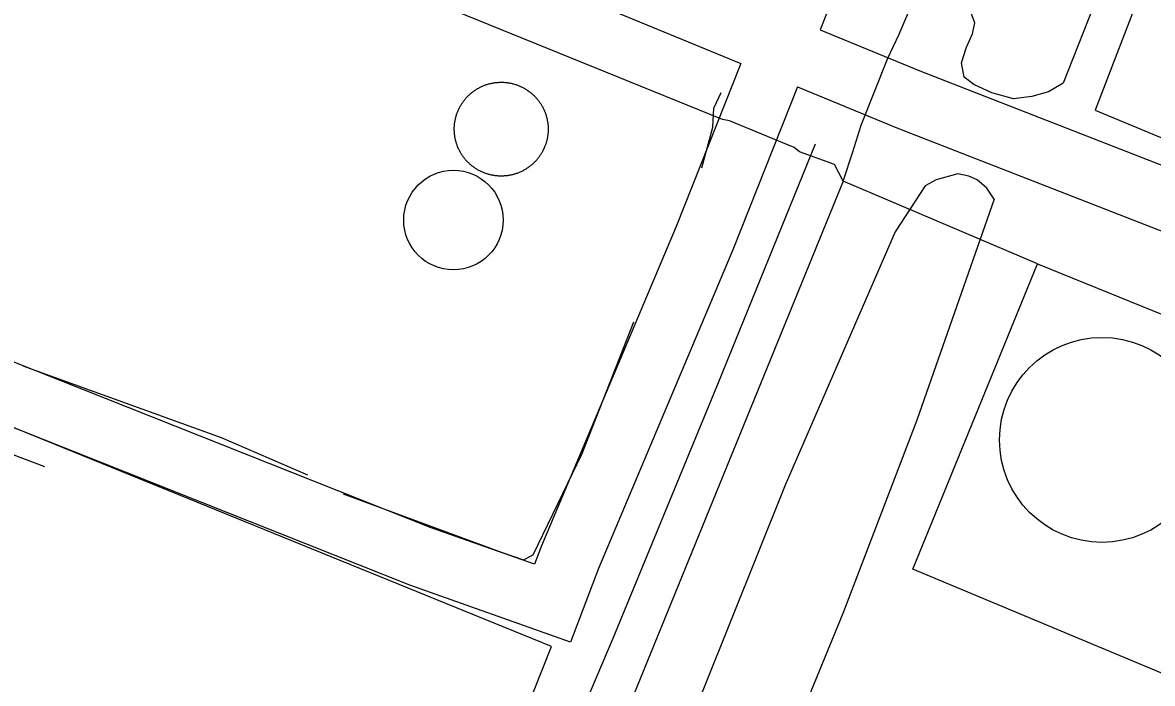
# Model space of a CAD drawing. Extents: x 3567028 to 3605064, y 510945 to 536587.
# Drawn here: x 3589888 to 3590441, y 518073 to 518397 of the extents above; entities that cross this region are included whole.
import ezdxf

# ---------------------------------------------------------------- set-up
doc = ezdxf.new("R2010")
doc.units = 0
for name, color, linetype in [('V-DOMW-TANK', 7, 'Continuous'), ('V-ROAD-CNTR', 7, 'Continuous'), ('V-SITE-OTLN', 7, 'Continuous'), ('V-TOPO-SHOR', 7, 'Continuous'), ('V-UTIL-LINE', 7, 'Continuous')]:
    doc.layers.add(name, color=color, linetype=linetype)

msp = doc.modelspace()

# ---------------------------------------------------------------- linework, layer by layer
at = {"layer": 'V-DOMW-TANK'}
for points in [[(3590099.66, 518348.2), (3590099.73, 518348.59), (3590099.81, 518348.98), (3590099.89, 518349.38), (3590099.98, 518349.77), (3590100.07, 518350.16), (3590100.17, 518350.55), (3590100.28, 518350.93), (3590100.4, 518351.32), (3590100.52, 518351.7), (3590100.65, 518352.08), (3590100.79, 518352.46), (3590100.93, 518352.83), (3590101.08, 518353.2), (3590101.23, 518353.58), (3590101.4, 518353.94), (3590101.56, 518354.31), (3590101.74, 518354.67), (3590101.92, 518355.03), (3590102.11, 518355.38), (3590102.3, 518355.74), (3590102.5, 518356.08), (3590102.71, 518356.43), (3590102.92, 518356.77), (3590103.14, 518357.11), (3590103.36, 518357.44), (3590103.59, 518357.77), (3590103.82, 518358.1), (3590104.06, 518358.42), (3590104.31, 518358.73), (3590104.56, 518359.05), (3590104.82, 518359.35), (3590105.08, 518359.66), (3590105.35, 518359.96), (3590105.62, 518360.25), (3590105.9, 518360.54), (3590106.18, 518360.83), (3590106.47, 518361.11), (3590106.76, 518361.38), (3590107.06, 518361.65), (3590107.36, 518361.92), (3590107.67, 518362.17), (3590107.98, 518362.43), (3590108.29, 518362.68), (3590108.61, 518362.92), (3590108.94, 518363.16), (3590109.26, 518363.39), (3590109.6, 518363.61), (3590109.93, 518363.83), (3590110.27, 518364.05), (3590110.62, 518364.26), (3590110.96, 518364.46), (3590111.31, 518364.65), (3590111.67, 518364.84), (3590112.02, 518365.03), (3590112.38, 518365.2), (3590112.75, 518365.37), (3590113.11, 518365.54), (3590113.48, 518365.7), (3590113.85, 518365.85), (3590114.23, 518365.99), (3590114.6, 518366.13), (3590114.98, 518366.26), (3590115.36, 518366.39), (3590115.75, 518366.51), (3590116.13, 518366.62), (3590116.52, 518366.73), (3590116.91, 518366.83), (3590117.3, 518366.92), (3590117.69, 518367), (3590118.08, 518367.08), (3590118.48, 518367.15), (3590118.88, 518367.22), (3590119.27, 518367.27), (3590119.67, 518367.32), (3590120.07, 518367.37), (3590120.47, 518367.4), (3590120.87, 518367.43), (3590121.27, 518367.45), (3590121.67, 518367.47), (3590122.07, 518367.48), (3590122.48, 518367.48), (3590122.88, 518367.47), (3590123.28, 518367.46), (3590123.68, 518367.44), (3590124.08, 518367.42), (3590124.48, 518367.38), (3590124.88, 518367.34), (3590125.28, 518367.29), (3590125.67, 518367.24), (3590126.07, 518367.18), (3590126.47, 518367.11), (3590126.86, 518367.03), (3590127.25, 518366.95), (3590127.64, 518366.86), (3590128.04, 518366.77), (3590128.42, 518366.67), (3590128.81, 518366.55), (3590129.19, 518366.44), (3590129.58, 518366.32), (3590129.96, 518366.19)], [(3590129.96, 518366.19), (3590130.33, 518366.05), (3590130.71, 518365.91), (3590131.08, 518365.76), (3590131.45, 518365.61), (3590131.82, 518365.44), (3590132.18, 518365.28), (3590132.54, 518365.1), (3590132.9, 518364.92), (3590133.26, 518364.73), (3590133.61, 518364.54), (3590133.96, 518364.34), (3590134.3, 518364.13), (3590134.64, 518363.92), (3590134.98, 518363.7), (3590135.31, 518363.48), (3590135.64, 518363.25), (3590135.97, 518363.02), (3590136.29, 518362.78), (3590136.61, 518362.53), (3590136.92, 518362.28), (3590137.23, 518362.02), (3590137.53, 518361.76), (3590137.83, 518361.49), (3590138.13, 518361.22), (3590138.42, 518360.94), (3590138.7, 518360.66), (3590138.98, 518360.37), (3590139.26, 518360.08), (3590139.53, 518359.78), (3590139.79, 518359.48), (3590140.05, 518359.17), (3590140.3, 518358.86), (3590140.55, 518358.55), (3590140.79, 518358.23), (3590141.03, 518357.9), (3590141.26, 518357.58), (3590141.49, 518357.24), (3590141.71, 518356.91), (3590141.92, 518356.57), (3590142.13, 518356.23), (3590142.33, 518355.88), (3590142.52, 518355.53), (3590142.72, 518355.17), (3590142.9, 518354.82), (3590143.08, 518354.46), (3590143.25, 518354.1), (3590143.41, 518353.73), (3590143.57, 518353.36), (3590143.72, 518352.99), (3590143.87, 518352.61), (3590144.01, 518352.24), (3590144.14, 518351.86), (3590144.27, 518351.48), (3590144.38, 518351.09), (3590144.49, 518350.71), (3590144.6, 518350.32), (3590144.7, 518349.93), (3590144.79, 518349.54), (3590144.88, 518349.15), (3590144.95, 518348.75)], [(3590122.64, 518321.49), (3590122.24, 518321.48), (3590121.84, 518321.49), (3590121.44, 518321.5), (3590121.04, 518321.52), (3590120.64, 518321.55), (3590120.23, 518321.58), (3590119.83, 518321.62), (3590119.44, 518321.67), (3590119.04, 518321.73), (3590118.64, 518321.79), (3590118.25, 518321.86), (3590117.85, 518321.93), (3590117.46, 518322.01), (3590117.07, 518322.1), (3590116.68, 518322.2), (3590116.29, 518322.3), (3590115.91, 518322.41), (3590115.52, 518322.53), (3590115.14, 518322.65), (3590114.76, 518322.78), (3590114.38, 518322.91), (3590114.01, 518323.06), (3590113.63, 518323.21), (3590113.26, 518323.36), (3590112.9, 518323.52), (3590112.53, 518323.69), (3590112.17, 518323.86), (3590111.81, 518324.04), (3590111.46, 518324.23), (3590111.1, 518324.43), (3590110.76, 518324.63), (3590110.41, 518324.83), (3590110.07, 518325.04), (3590109.73, 518325.26), (3590109.4, 518325.48), (3590109.07, 518325.71), (3590108.75, 518325.95), (3590108.42, 518326.19), (3590108.11, 518326.43), (3590107.79, 518326.68), (3590107.49, 518326.94), (3590107.18, 518327.21), (3590106.88, 518327.47), (3590106.59, 518327.74), (3590106.3, 518328.02), (3590106.01, 518328.31), (3590105.73, 518328.59), (3590105.46, 518328.88), (3590105.19, 518329.18), (3590104.92, 518329.48), (3590104.67, 518329.79), (3590104.41, 518330.1), (3590104.16, 518330.42), (3590103.92, 518330.74), (3590103.68, 518331.06), (3590103.45, 518331.39), (3590103.23, 518331.72), (3590103.01, 518332.06), (3590102.79, 518332.4), (3590102.58, 518332.74), (3590102.38, 518333.09), (3590102.19, 518333.44), (3590102, 518333.79), (3590101.81, 518334.15), (3590101.64, 518334.51), (3590101.46, 518334.87), (3590101.3, 518335.24), (3590101.14, 518335.61), (3590100.99, 518335.98), (3590100.85, 518336.35), (3590100.71, 518336.73), (3590100.58, 518337.11), (3590100.45, 518337.49), (3590100.33, 518337.87), (3590100.22, 518338.26), (3590100.11, 518338.65), (3590100.01, 518339.03), (3590099.92, 518339.42), (3590099.84, 518339.81), (3590099.76, 518340.21), (3590099.69, 518340.61), (3590099.62, 518341), (3590099.57, 518341.4), (3590099.52, 518341.8), (3590099.47, 518342.2), (3590099.44, 518342.6), (3590099.41, 518343), (3590099.39, 518343.4), (3590099.37, 518343.8), (3590099.36, 518344.2), (3590099.36, 518344.6), (3590099.37, 518345), (3590099.38, 518345.4), (3590099.4, 518345.8), (3590099.43, 518346.2), (3590099.46, 518346.6), (3590099.5, 518347), (3590099.54, 518347.4), (3590099.6, 518347.8), (3590099.66, 518348.2)], [(3590144.95, 518348.75), (3590145.02, 518348.36), (3590145.09, 518347.96), (3590145.15, 518347.57), (3590145.2, 518347.17), (3590145.24, 518346.77), (3590145.28, 518346.37), (3590145.31, 518345.97), (3590145.33, 518345.57), (3590145.34, 518345.17), (3590145.35, 518344.76), (3590145.35, 518344.36), (3590145.35, 518343.96), (3590145.33, 518343.56), (3590145.32, 518343.16), (3590145.29, 518342.76), (3590145.26, 518342.36), (3590145.22, 518341.96), (3590145.17, 518341.56), (3590145.11, 518341.16), (3590145.05, 518340.77), (3590144.98, 518340.37), (3590144.91, 518339.98), (3590144.83, 518339.59), (3590144.74, 518339.19), (3590144.64, 518338.8), (3590144.54, 518338.42), (3590144.43, 518338.03), (3590144.32, 518337.65), (3590144.19, 518337.27), (3590144.06, 518336.88), (3590143.93, 518336.51), (3590143.78, 518336.13), (3590143.64, 518335.76), (3590143.48, 518335.39), (3590143.32, 518335.02), (3590143.15, 518334.66), (3590142.98, 518334.29), (3590142.79, 518333.94), (3590142.61, 518333.58), (3590142.41, 518333.23), (3590142.21, 518332.88), (3590142.01, 518332.54), (3590141.8, 518332.2), (3590141.58, 518331.86), (3590141.35, 518331.52), (3590141.13, 518331.19), (3590140.89, 518330.87), (3590140.65, 518330.55), (3590140.41, 518330.23), (3590140.16, 518329.92), (3590139.9, 518329.61), (3590139.64, 518329.31), (3590139.37, 518329.01), (3590139.09, 518328.71), (3590138.82, 518328.42), (3590138.54, 518328.14), (3590138.25, 518327.86), (3590137.95, 518327.58), (3590137.66, 518327.31), (3590137.36, 518327.05), (3590137.05, 518326.79), (3590136.74, 518326.54), (3590136.42, 518326.29), (3590136.1, 518326.05), (3590135.78, 518325.81), (3590135.45, 518325.58), (3590135.12, 518325.35), (3590134.78, 518325.13), (3590134.44, 518324.92), (3590134.1, 518324.71), (3590133.75, 518324.51), (3590133.4, 518324.31), (3590133.05, 518324.12), (3590132.69, 518323.94), (3590132.33, 518323.76), (3590131.97, 518323.59), (3590131.6, 518323.43), (3590131.23, 518323.27), (3590130.86, 518323.11), (3590130.49, 518322.97), (3590130.11, 518322.83), (3590129.73, 518322.7), (3590129.35, 518322.57), (3590128.97, 518322.46), (3590128.58, 518322.35), (3590128.2, 518322.24), (3590127.81, 518322.14), (3590127.42, 518322.05), (3590127.02, 518321.96), (3590126.63, 518321.89), (3590126.23, 518321.81), (3590125.84, 518321.75), (3590125.44, 518321.69), (3590125.04, 518321.64), (3590124.64, 518321.6), (3590124.24, 518321.56), (3590123.84, 518321.53), (3590123.44, 518321.51), (3590123.04, 518321.49), (3590122.64, 518321.49)]]:
    msp.add_lwpolyline(points, dxfattribs=at)
for centre, radius in [((3590098.95, 518299.93), 24.39), ((3590416.71, 518192.19), 50.21)]:
    msp.add_circle(centre, radius, dxfattribs=at)
at = {"layer": 'V-ROAD-CNTR'}
for points in [[(3590720.59, 519470.76), (3590676.4, 519373.51), (3590477.12, 518887.25), (3590298.62, 518443.86), (3590278.56, 518393.14)], [(3589906.55, 518513.82), (3590239.77, 518376.66)], [(3590278.56, 518393.14), (3590327.42, 518373.02), (3590735.75, 518213.74)], [(3590239.77, 518376.66), (3590208.14, 518296.71), (3590142.1, 518140.36), (3590138.65, 518131.23), (3590088.04, 518149.14), (3589860.08, 518239.68), (3589805.47, 518262.07)], [(3590267.52, 518365.24), (3590235.91, 518285.35), (3590169.96, 518129.23), (3590156.36, 518093.14), (3590077.5, 518121.05), (3589848.85, 518211.86), (3589793.42, 518234.59)], [(3590267.52, 518365.24), (3590316.26, 518345.18), (3590725.92, 518185.37)]]:
    msp.add_lwpolyline(points, dxfattribs=at)
at = {"layer": 'V-SITE-OTLN'}
msp.add_lwpolyline([(3589918.21, 517514.45), (3590146.96, 518090.93), (3589790.49, 518235.99), (3589737.49, 518116.24), (3589727.13, 518120.76), (3589372.68, 518275.23), (3589385.81, 518306.64), (3589534.98, 518663.14), (3589541.07, 518677.7), (3589580.25, 518771.33), (3589601.41, 518821.07), (3589668.87, 518990.23), (3589841.32, 519422.62), (3589955.68, 519692.76), (3589993.67, 519783.76), (3590109.1, 520060.36), (3590292.91, 519985.04), (3590342.28, 520129.53), (3590376.62, 520230.13), (3590464.23, 520198.72), (3590478.23, 520193.7), (3590944.76, 520026.45)], dxfattribs=at)
at = {"layer": 'V-TOPO-SHOR'}
for points in [[(3590412.47, 518404.24), (3590397.65, 518366.96), (3590390.55, 518362.82), (3590382.26, 518360.46), (3590373.38, 518359.28), (3590362.73, 518362.24), (3590353.85, 518366.39), (3590349.12, 518369.95), (3590347.94, 518377.05), (3590350.31, 518384.74), (3590353.27, 518391.25), (3590354.46, 518396.58), (3590352.69, 518401.31)], [(3590220.72, 518325.52), (3590226, 518345.42), (3590226.6, 518354.79), (3590230.12, 518362.4)], [(3590276.12, 518337.2), (3590228.62, 518220.11), (3590177.01, 518094.81), (3590129.51, 517982.98), (3590086.12, 517875.25)], [(3590363.88, 518310.16), (3590360.33, 518315.49), (3590355.6, 518319.63), (3590351.46, 518321.41), (3590346.13, 518322.6), (3590335.48, 518319.64), (3590330.15, 518316.69), (3590315.34, 518294.21), (3590261.41, 518169.94), (3590195.02, 518004.26), (3590119.15, 517812.53), (3590057.5, 517658.68), (3589998.23, 517512.52), (3589934.22, 517357.49), (3589908.14, 517294.17)], [(3590363.88, 518310.16), (3590325.94, 518201.86), (3590289.78, 518107.19), (3590222.8, 517943.87), (3590165.31, 517798.3), (3590120.26, 517690.61), (3590078.77, 517591.2), (3590014.16, 517430.24), (3589962.01, 517305.39)], [(3590044.94, 518165.74), (3590122.81, 518137), (3590133.35, 518133.48), (3590138.04, 518135.82), (3590162.08, 518185.59), (3590187.3, 518249.99)], [(3589888.03, 518228.49), (3589985.22, 518193.3), (3590027.38, 518175.12)], [(3589898.75, 518178.97), (3589837.8, 518202.09), (3589811.17, 518212.17), (3589798.74, 518209.8), (3589791.63, 518204.48), (3589773.26, 518155.96)]]:
    msp.add_lwpolyline(points, dxfattribs=at)
at = {"layer": 'V-UTIL-LINE'}
for points in [[(3590619.36, 518774.94), (3590586.44, 518786.62), (3590485.46, 518541.1), (3590413.33, 518353.87), (3590698.62, 518235.03), (3590702.74, 518231.6), (3590726.05, 518221.98), (3590731.54, 518218.55), (3590766.51, 518196.58), (3590784.34, 518188.33), (3590807.7, 518251.43), (3590791.29, 518344.05), (3590793.35, 518347.48), (3590789.93, 518359.83), (3590797.48, 518365.99), (3590779.67, 518412.65)], [(3590289.83, 518318.96), (3590294.64, 518333.36), (3590298.77, 518346.39), (3590311.82, 518379.31), (3590317.31, 518390.97), (3590387.38, 518556.25), (3590367.49, 518563.12), (3590362, 518566.55), (3590327.71, 518581.66), (3590320.17, 518583.73), (3590070.53, 518685.39), (3590038.94, 518611.33)], [(3590289.83, 518318.96), (3590285.72, 518327.19), (3590268.57, 518333.38), (3590265.83, 518335.43), (3590234.28, 518348.49), (3590230.85, 518349.17), (3589928.41, 518472.14), (3589920.18, 518476.26), (3589940.79, 518528.38)], [(3590385.16, 518278.43), (3590289.83, 518318.96), (3590173.74, 518034.35), (3590129.77, 517925.3), (3590111.94, 517930.8), (3590104.39, 517932.18), (3590071.48, 517945.91), (3590068.73, 517949.35), (3589941.86, 518002.92)], [(3590496.77, 517925.77), (3590487.85, 517929.9), (3590525.64, 518033.45), (3590457.06, 518063.68), (3590458.44, 518072.6), (3590324.02, 518128.92), (3590385.16, 518278.43), (3590503.8, 518230.34), (3590482.51, 518181.65)]]:
    msp.add_lwpolyline(points, dxfattribs=at)

doc.saveas('drawing.dxf')
